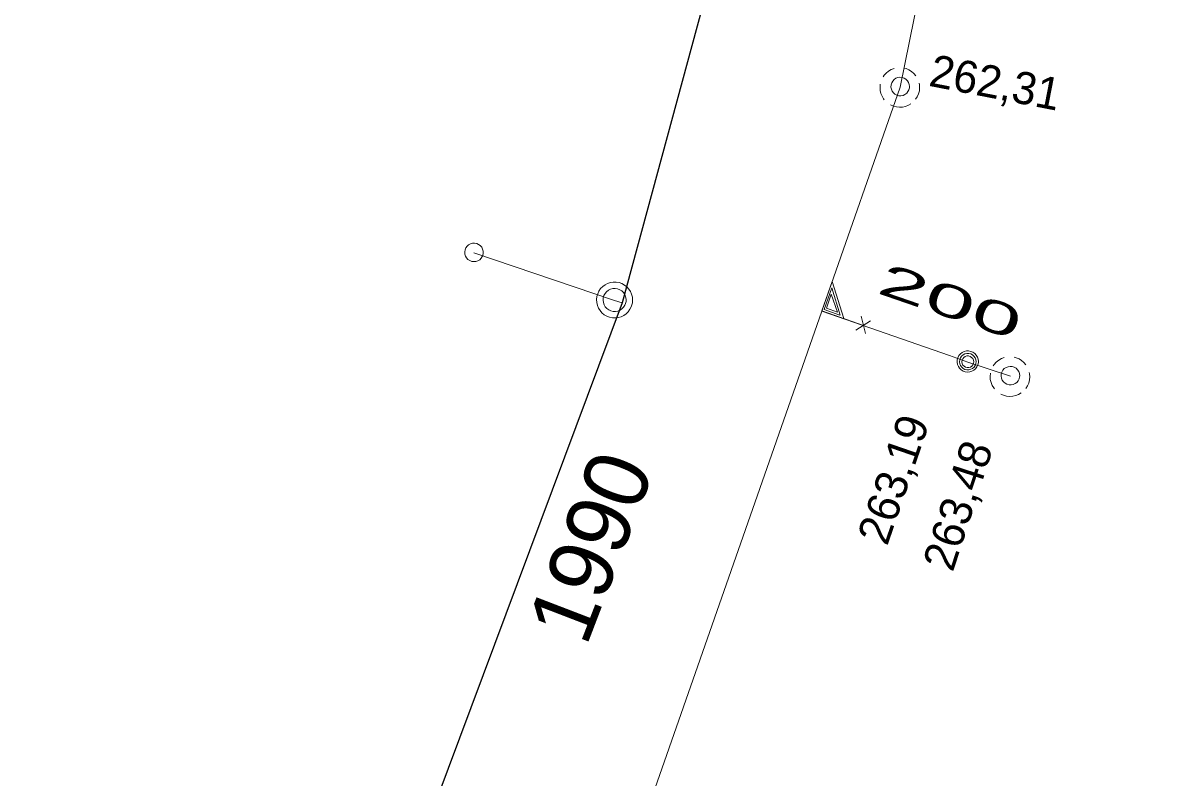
# Model space of a CAD drawing. Extents: x -732096 to -731933, y -1048703 to -1047964.
# Drawn here: x -732033.46 to -732004.82, y -1048211.03 to -1048192.26 of the extents above; entities that cross this region are included whole.
import ezdxf

# ---------------------------------------------------------------- set-up
doc = ezdxf.new("R2010")
doc.units = 0
doc.header["$LTSCALE"] = 0.32
doc.layers.add('1', color=7, linetype='Continuous')
for name, color, linetype, lineweight in [('18', 7, 'Continuous', 13), ('20', 7, 'Continuous', 13), ('49', 7, 'Continuous', 13), ('8', 7, 'Continuous', 13)]:
    doc.layers.add(name, color=color, linetype=linetype, lineweight=lineweight)

msp = doc.modelspace()

# ---------------------------------------------------------------- linework, layer by layer
at = {"layer": '18'}
for p, q in [((-732012.389, -1048199.668), (-732012.754, -1048199.896)), ((-732012.512, -1048199.983), (-732012.62, -1048199.553))]:
    msp.add_line(p, q, dxfattribs=at)
for points in [[(-732011.802, -1048193.387), (-732011.873, -1048193.415), (-732011.94, -1048193.454), (-732012, -1048193.502), (-732012.051, -1048193.559), (-732012.075, -1048193.593)], [(-732011.261, -1048193.57), (-732011.311, -1048193.512), (-732011.369, -1048193.462), (-732011.434, -1048193.421), (-732011.505, -1048193.392), (-732011.554, -1048193.378)], [(-732012.147, -1048193.779), (-732012.152, -1048193.856), (-732012.147, -1048193.933), (-732012.13, -1048194.008), (-732012.102, -1048194.079), (-732012.061, -1048194.145), (-732012.046, -1048194.167)], [(-732011.266, -1048194.156), (-732011.225, -1048194.091), (-732011.194, -1048194.021), (-732011.174, -1048193.946), (-732011.167, -1048193.87), (-732011.172, -1048193.793), (-732011.178, -1048193.758)], [(-732011.889, -1048194.296), (-732011.819, -1048194.327), (-732011.744, -1048194.346), (-732011.668, -1048194.353), (-732011.591, -1048194.348), (-732011.516, -1048194.331), (-732011.444, -1048194.303), (-732011.384, -1048194.268)], [(-732012.564, -1048199.777), (-732013.597, -1048199.415), (-732013.343, -1048198.688), (-732013.052, -1048199.606)], [(-732013.147, -1048199.52), (-732013.539, -1048199.383), (-732013.352, -1048198.848), (-732013.146, -1048199.52)], [(-732013.21, -1048199.448), (-732013.486, -1048199.351), (-732013.363, -1048199), (-732013.211, -1048199.449)], [(-732009.063, -1048200.577), (-732009.134, -1048200.605), (-732009.201, -1048200.644), (-732009.261, -1048200.692), (-732009.312, -1048200.749), (-732009.336, -1048200.783)], [(-732008.522, -1048200.76), (-732008.572, -1048200.702), (-732008.63, -1048200.652), (-732008.695, -1048200.611), (-732008.766, -1048200.582), (-732008.815, -1048200.568)], [(-732008.527, -1048201.346), (-732008.486, -1048201.281), (-732008.455, -1048201.211), (-732008.436, -1048201.136), (-732008.428, -1048201.06), (-732008.433, -1048200.983), (-732008.439, -1048200.948)], [(-732009.408, -1048200.969), (-732009.414, -1048201.046), (-732009.409, -1048201.123), (-732009.392, -1048201.198), (-732009.363, -1048201.269), (-732009.323, -1048201.335), (-732009.307, -1048201.357)], [(-732009.15, -1048201.486), (-732009.08, -1048201.517), (-732009.005, -1048201.536), (-732008.929, -1048201.543), (-732008.852, -1048201.538), (-732008.777, -1048201.521), (-732008.705, -1048201.493), (-732008.645, -1048201.458)]]:
    msp.add_lwpolyline(points, dxfattribs=at)
for points in [[(-732011.418, -1048193.839), (-732011.424, -1048193.787), (-732011.441, -1048193.737), (-732011.47, -1048193.693), (-732011.508, -1048193.656), (-732011.553, -1048193.629), (-732011.603, -1048193.613), (-732011.655, -1048193.608), (-732011.706, -1048193.615), (-732011.755, -1048193.634), (-732011.799, -1048193.664), (-732011.835, -1048193.703), (-732011.861, -1048193.748), (-732011.875, -1048193.799), (-732011.879, -1048193.851), (-732011.87, -1048193.903), (-732011.85, -1048193.951), (-732011.82, -1048193.994), (-732011.78, -1048194.029), (-732011.733, -1048194.053), (-732011.683, -1048194.067), (-732011.63, -1048194.069), (-732011.579, -1048194.059), (-732011.531, -1048194.037), (-732011.489, -1048194.005), (-732011.456, -1048193.965), (-732011.432, -1048193.918), (-732011.419, -1048193.867)], [(-732009.705, -1048200.677), (-732009.711, -1048200.621), (-732009.728, -1048200.568), (-732009.757, -1048200.519), (-732009.795, -1048200.478), (-732009.841, -1048200.446), (-732009.893, -1048200.424), (-732009.948, -1048200.413), (-732010.004, -1048200.415), (-732010.059, -1048200.428), (-732010.11, -1048200.453), (-732010.154, -1048200.488), (-732010.19, -1048200.531), (-732010.215, -1048200.581), (-732010.23, -1048200.636), (-732010.233, -1048200.692), (-732010.224, -1048200.747), (-732010.203, -1048200.8), (-732010.172, -1048200.846), (-732010.132, -1048200.885), (-732010.084, -1048200.915), (-732010.031, -1048200.934), (-732009.975, -1048200.941), (-732009.919, -1048200.937), (-732009.865, -1048200.92), (-732009.816, -1048200.893), (-732009.774, -1048200.855), (-732009.741, -1048200.81), (-732009.718, -1048200.759), (-732009.706, -1048200.704)], [(-732009.764, -1048200.68), (-732009.77, -1048200.631), (-732009.788, -1048200.585), (-732009.816, -1048200.544), (-732009.853, -1048200.511), (-732009.897, -1048200.489), (-732009.945, -1048200.477), (-732009.994, -1048200.477), (-732010.042, -1048200.489), (-732010.086, -1048200.512), (-732010.123, -1048200.545), (-732010.151, -1048200.586), (-732010.168, -1048200.633), (-732010.174, -1048200.682), (-732010.167, -1048200.731), (-732010.149, -1048200.777), (-732010.121, -1048200.817), (-732010.084, -1048200.85), (-732010.04, -1048200.872), (-732009.991, -1048200.884), (-732009.942, -1048200.883), (-732009.894, -1048200.871), (-732009.851, -1048200.847), (-732009.814, -1048200.814), (-732009.786, -1048200.773), (-732009.77, -1048200.726)], [(-732009.823, -1048200.684), (-732009.829, -1048200.642), (-732009.846, -1048200.604), (-732009.874, -1048200.573), (-732009.909, -1048200.55), (-732009.949, -1048200.539), (-732009.991, -1048200.539), (-732010.031, -1048200.551), (-732010.066, -1048200.574), (-732010.093, -1048200.606), (-732010.11, -1048200.644), (-732010.115, -1048200.685), (-732010.109, -1048200.727), (-732010.091, -1048200.764), (-732010.063, -1048200.796), (-732010.027, -1048200.818), (-732009.987, -1048200.829), (-732009.945, -1048200.828), (-732009.905, -1048200.815), (-732009.871, -1048200.792), (-732009.844, -1048200.759), (-732009.828, -1048200.721)], [(-732008.679, -1048201.029), (-732008.685, -1048200.977), (-732008.703, -1048200.927), (-732008.731, -1048200.883), (-732008.769, -1048200.846), (-732008.814, -1048200.819), (-732008.864, -1048200.803), (-732008.916, -1048200.798), (-732008.968, -1048200.805), (-732009.017, -1048200.824), (-732009.061, -1048200.854), (-732009.096, -1048200.893), (-732009.122, -1048200.938), (-732009.137, -1048200.989), (-732009.14, -1048201.041), (-732009.132, -1048201.093), (-732009.111, -1048201.141), (-732009.081, -1048201.184), (-732009.041, -1048201.219), (-732008.995, -1048201.243), (-732008.944, -1048201.257), (-732008.892, -1048201.259), (-732008.84, -1048201.249), (-732008.792, -1048201.227), (-732008.75, -1048201.195), (-732008.717, -1048201.155), (-732008.693, -1048201.108), (-732008.681, -1048201.057)]]:
    msp.add_lwpolyline(points, close=True, dxfattribs=at)
at = {"layer": '20'}
for points in [[(-732011.649, -1048193.85), (-732010.956, -1048190.415), (-732008.28, -1048177.169), (-732006.16, -1048166.67)], [(-732011.649, -1048193.85), (-732010.956, -1048190.415), (-732008.28, -1048177.169), (-732006.16, -1048166.67)], [(-732024.989, -1048232), (-732013.598, -1048199.421), (-732011.649, -1048193.85)], [(-732024.989, -1048232), (-732013.598, -1048199.421), (-732011.649, -1048193.85)]]:
    msp.add_lwpolyline(points, dxfattribs=at)
at = {"layer": '49'}
msp.add_line((-732008.91, -1048201.04), (-732009.969, -1048200.69), dxfattribs=at)
msp.add_line((-732008.91, -1048201.04), (-732009.969, -1048200.69), dxfattribs=at)
msp.add_lwpolyline([(-732009.969, -1048200.69), (-732010.428, -1048200.529), (-732013.598, -1048199.421)], dxfattribs=at)
msp.add_lwpolyline([(-732009.969, -1048200.69), (-732010.428, -1048200.529), (-732013.598, -1048199.421)], dxfattribs=at)
at = {"layer": '8'}
for p, q in [((-732018.755, -1048199.157), (-732022.252, -1048197.973)), ((-732018.564, -1048199.221), (-732018.755, -1048199.157))]:
    msp.add_line(p, q, dxfattribs=at)
at = {"layer": '8', "lineweight": 25}
msp.add_lwpolyline([(-732017.71, -1048097.66), (-732014.489, -1048102.34), (-732013.919, -1048103.111), (-732010.875, -1048108.055), (-732007.12, -1048116.101), (-732004.818, -1048129.764), (-732005.61, -1048138.74), (-732006.8, -1048149.62), (-732011.172, -1048171.929), (-732011.368, -1048172.669), (-732018.564, -1048199.221), (-732025.78, -1048218.541), (-732027.664, -1048223.962), (-732033.46, -1048240.64)], dxfattribs=at)
at = {"layer": '8'}
for points in [[(-732022.029, -1048198.037), (-732022.018, -1048197.986), (-732022.019, -1048197.932), (-732022.032, -1048197.882), (-732022.056, -1048197.834), (-732022.09, -1048197.794), (-732022.132, -1048197.763), (-732022.18, -1048197.742), (-732022.231, -1048197.732), (-732022.284, -1048197.734), (-732022.335, -1048197.748), (-732022.381, -1048197.774), (-732022.42, -1048197.808), (-732022.45, -1048197.852), (-732022.47, -1048197.9), (-732022.479, -1048197.952), (-732022.474, -1048198.004), (-732022.46, -1048198.054), (-732022.433, -1048198.1), (-732022.397, -1048198.138), (-732022.354, -1048198.168), (-732022.305, -1048198.186), (-732022.252, -1048198.193), (-732022.2, -1048198.188), (-732022.15, -1048198.171), (-732022.106, -1048198.144), (-732022.068, -1048198.107), (-732022.04, -1048198.063)], [(-732018.328, -1048199.29), (-732018.31, -1048199.219), (-732018.304, -1048199.146), (-732018.31, -1048199.073), (-732018.329, -1048199.002), (-732018.357, -1048198.935), (-732018.397, -1048198.874), (-732018.446, -1048198.82), (-732018.504, -1048198.774), (-732018.568, -1048198.739), (-732018.637, -1048198.714), (-732018.709, -1048198.702), (-732018.783, -1048198.701), (-732018.854, -1048198.712), (-732018.924, -1048198.734), (-732018.989, -1048198.768), (-732019.047, -1048198.812), (-732019.098, -1048198.865), (-732019.14, -1048198.925), (-732019.171, -1048198.992), (-732019.19, -1048199.062), (-732019.198, -1048199.135), (-732019.194, -1048199.208), (-732019.178, -1048199.28), (-732019.151, -1048199.347), (-732019.113, -1048199.41), (-732019.065, -1048199.465), (-732019.009, -1048199.512), (-732018.946, -1048199.549), (-732018.877, -1048199.576), (-732018.805, -1048199.591), (-732018.732, -1048199.593), (-732018.66, -1048199.584), (-732018.589, -1048199.563), (-732018.524, -1048199.532), (-732018.464, -1048199.489), (-732018.412, -1048199.438), (-732018.369, -1048199.378), (-732018.337, -1048199.313)], [(-732018.48, -1048199.238), (-732018.467, -1048199.181), (-732018.466, -1048199.123), (-732018.477, -1048199.065), (-732018.499, -1048199.011), (-732018.531, -1048198.962), (-732018.574, -1048198.922), (-732018.623, -1048198.89), (-732018.678, -1048198.869), (-732018.736, -1048198.86), (-732018.795, -1048198.864), (-732018.851, -1048198.878), (-732018.903, -1048198.904), (-732018.949, -1048198.94), (-732018.988, -1048198.985), (-732019.016, -1048199.036), (-732019.033, -1048199.092), (-732019.038, -1048199.151), (-732019.031, -1048199.209), (-732019.012, -1048199.264), (-732018.982, -1048199.315), (-732018.943, -1048199.358), (-732018.896, -1048199.393), (-732018.843, -1048199.417), (-732018.786, -1048199.43), (-732018.728, -1048199.432), (-732018.67, -1048199.421), (-732018.616, -1048199.398), (-732018.568, -1048199.366), (-732018.527, -1048199.324), (-732018.496, -1048199.274)]]:
    msp.add_lwpolyline(points, close=True, dxfattribs=at)

# ---------------------------------------------------------------- texts
at = {"layer": '1'}
for s, height, rotation, p in [('262,31', 0.8, 349, (-732010.966, -1048193.816)), ('263,19', 0.8, 71, (-732011.976, -1048205.282)), ('263,48', 0.8, 72, (-732010.344, -1048205.933)), ('1990', 1.6, 69, (-732019.459, -1048207.792))]:
    msp.add_text(s, height=height, rotation=rotation, dxfattribs=at).set_placement(p)
at = {"layer": '1', "width": 2.05}
msp.add_text('200 ', height=0.8, rotation=341, dxfattribs=at).set_placement((-732012.263, -1048198.962))

doc.saveas('drawing.dxf')
